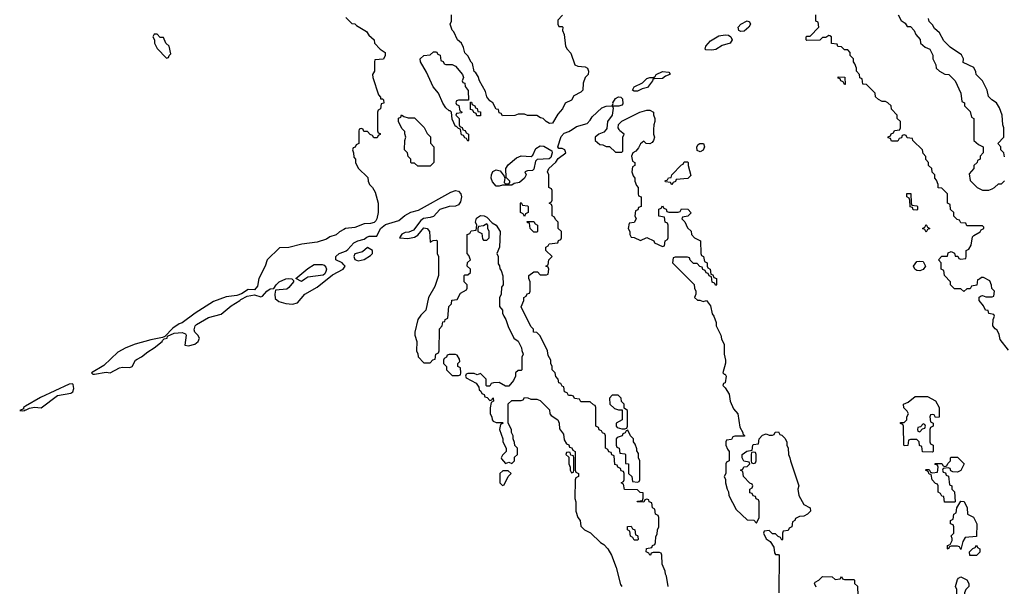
# Model space of a CAD drawing. Header units: inches. Extents: x 2701323 to 2964515, y 494916 to 722124.
# Tile 570 of 656: x 2877934 to 2884208, y 657091 to 660698. Entities that reach past the tile are written whole.
import ezdxf

# ---------------------------------------------------------------- set-up
doc = ezdxf.new("R2010")
doc.units = ezdxf.units.IN
doc.header["$MEASUREMENT"] = 0
for name, color, linetype in [('C8675', 7, 'Continuous'), ('C8676', 7, 'Continuous'), ('C8685', 7, 'Continuous'), ('C8686', 7, 'Continuous')]:
    doc.layers.add(name, color=color, linetype=linetype)

msp = doc.modelspace()

# ---------------------------------------------------------------- linework, layer by layer
at = {"layer": 'C8675', "color": 2, "elevation": 6}
for points in [[(2880000, 659363.6), (2879971.2, 659348.9), (2879950, 659328.7), (2879910, 659315.3), (2879890, 659302), (2879830, 659282), (2879731.6, 659268.4), (2879650, 659248), (2879590, 659246), (2879511.2, 659168.9), (2879498, 659130), (2879457.3, 659050), (2879450, 659002), (2879430, 658979), (2879390, 658981.2), (2879347.1, 658952.9), (2879317.3, 658942.7), (2879250, 658933.2), (2879170, 658904), (2879051.3, 658830), (2878970, 658768.7), (2878950, 658762), (2878910, 658735.3), (2878858, 658682), (2878844.7, 658675.3), (2878770, 658661.2), (2878670, 658633.2), (2878610.5, 658609.5), (2878558.5, 658581.5), (2878470, 658497.2), (2878392, 658450), (2878401, 658441), (2878410, 658441), (2878486, 658454), (2878510, 658450.7), (2878570, 658483), (2878590, 658487.3), (2878636.5, 658483.5), (2878650, 658491.3), (2878672.7, 658530), (2878682, 658538), (2878710, 658552.4), (2878750, 658584.9), (2878791.5, 658608.5), (2878842, 658650), (2878843.1, 658656.9), (2878853.6, 658666.4), (2878873.2, 658670), (2878876.4, 658683.6), (2878918, 658702), (2878970, 658707.7), (2878990, 658698), (2878994.8, 658690), (2878987.3, 658627.3), (2879010, 658622), (2879050, 658632.7), (2879071.3, 658648.7), (2879080.7, 658670), (2879069.6, 658690), (2879049.3, 658710), (2879044.8, 658724.8), (2879051.2, 658748.8), (2879061.5, 658758.5), (2879138, 658802), (2879216.9, 658823.1), (2879282.2, 658877.7), (2879337.2, 658910), (2879342.5, 658917.5), (2879382.5, 658937.5), (2879430, 658946.7), (2879470, 658933.4), (2879482, 658938), (2879509.7, 658970.3), (2879530, 658986), (2879553.6, 658986.4), (2879568.6, 659011.4), (2879587, 659030), (2879630, 659048), (2879650, 659051.7), (2879668.4, 659048.4), (2879678, 659038), (2879678, 659030), (2879650, 658992.6), (2879637, 658983), (2879564.5, 658975.5), (2879559.5, 658950), (2879562.9, 658922.9), (2879584.4, 658904.4), (2879630, 658892.2), (2879673.2, 658886.8), (2879704.7, 658895.3), (2879750, 658950.7), (2879830, 658996), (2879926.3, 659073.7), (2879995.3, 659110), (2880000, 659117.4)], [(2880000, 659138), (2879988, 659150), (2879949.3, 659169.3), (2879949.3, 659190), (2879969, 659210), (2880000, 659221)]]:
    msp.add_lwpolyline(points, dxfattribs=at)
for points in [[(2879730, 659032.3), (2879694, 659050), (2879770, 659113.7), (2879810, 659139.6), (2879860.9, 659140.9), (2879874.9, 659134.9), (2879883.8, 659123.8), (2879888.2, 659110), (2879884.4, 659095.6), (2879878.8, 659081.2), (2879868.4, 659071.6), (2879770, 659059.6), (2879750, 659046.6)], [(2878270, 658381.2), (2878250, 658378), (2878065.8, 658294.2), (2877970, 658239), (2877958, 658230), (2877958, 658222), (2877934, 658210), (2877950, 658207.3), (2877966, 658210), (2877966, 658214), (2877970, 658212), (2877995.5, 658224.5), (2878028.8, 658231.1), (2878070, 658226.8), (2878175.1, 658304.9), (2878258.9, 658321.1), (2878271.6, 658328.4), (2878279.5, 658350), (2878275.3, 658375.3)]]:
    msp.add_lwpolyline(points, close=True, dxfattribs=at)
at = {"layer": 'C8676', "color": 2, "elevation": 6}
msp.add_lwpolyline([(2878810, 660606), (2878790, 660606), (2878782, 660590), (2878794, 660570), (2878794, 660550), (2878810, 660514), (2878870, 660454), (2878882, 660458), (2878886, 660470), (2878898, 660482), (2878886, 660530), (2878866, 660550), (2878850, 660586), (2878830, 660586)], close=True, dxfattribs=at)
at = {"layer": 'C8685', "color": 2, "elevation": 6}
for points in [[(2880097.3, 660000), (2880094, 659990), (2880094, 659910), (2880078, 659902), (2880072.7, 659887.3), (2880058, 659882), (2880054, 659870), (2880062, 659850), (2880063.6, 659823.6), (2880074, 659810), (2880074, 659790), (2880090, 659754), (2880152.7, 659692.7), (2880154, 659670), (2880162, 659650), (2880182, 659630), (2880199.6, 659599.6), (2880218, 659530), (2880218, 659470), (2880210.7, 659430), (2880202.4, 659417.6), (2880192.1, 659407.9), (2880170, 659400.7), (2880130, 659399), (2880070, 659375.3), (2880010, 659368.7), (2880000, 659363.6)], [(2880214, 660000), (2880214, 659990), (2880218, 659978), (2880230, 659974), (2880231.6, 659968.4), (2880218, 659962), (2880212.7, 659947.3), (2880190, 659946), (2880182, 659962), (2880167.3, 659967.3), (2880150, 659986), (2880127.3, 659987.3), (2880122.7, 660000)], [(2880516.8, 660000), (2880530, 659974), (2880551.6, 659951.6), (2880552.7, 659912.7), (2880572, 659890), (2880572, 659790), (2880550, 659766), (2880470, 659766), (2880450, 659786), (2880430, 659786), (2880426, 659790), (2880426, 659810), (2880408.4, 659828.4), (2880406, 659850), (2880386, 659870), (2880388, 659930), (2880395.3, 659950), (2880387.3, 659972.7), (2880387.3, 659987.3), (2880375.6, 660000)], [(2880757.3, 660000), (2880758, 659998), (2880772.7, 659992.7), (2880778, 659978), (2880794, 659970), (2880794, 659930), (2880790, 659926), (2880782, 659942), (2880770, 659946), (2880762, 659962), (2880750, 659966), (2880742.4, 660000)], [(2882066, 657090), (2882056.4, 657156.4), (2882048.4, 657168.4), (2882047.3, 657187.3), (2882027.3, 657232.7), (2882026, 657290), (2882022, 657302), (2882010, 657306), (2881970, 657306), (2881958, 657302), (2881954, 657290), (2881948.7, 657288.7), (2881942, 657302), (2881926, 657310), (2881927.3, 657332.7), (2881962, 657338), (2881966, 657350), (2881982, 657358), (2881986, 657370), (2881987.3, 657407.3), (2881996.4, 657423.6), (2881998, 657450), (2882006, 657470), (2882006, 657530), (2882002, 657542), (2881986, 657550), (2881982, 657582), (2881966, 657590), (2881962, 657622), (2881946, 657630), (2881942, 657642), (2881930, 657646), (2881918, 657642), (2881910, 657626), (2881868.4, 657628.4), (2881870, 657634), (2881902, 657638), (2881907.3, 657652.7), (2881906, 657686), (2881888.4, 657688.4), (2881870, 657706), (2881787.3, 657707.3), (2881782, 657742), (2881766, 657750), (2881782, 657758), (2881786, 657770), (2881786, 657810), (2881782, 657822), (2881767.3, 657827.3), (2881762, 657842), (2881746, 657850), (2881742, 657862), (2881727.3, 657867.3), (2881722, 657922), (2881707.3, 657927.3), (2881702, 657942), (2881687.3, 657947.3), (2881682, 657962), (2881666, 657970), (2881666, 658050), (2881662, 658062), (2881647.3, 658067.3), (2881642, 658082), (2881627.3, 658087.3), (2881622, 658102), (2881606, 658110), (2881606, 658230), (2881602, 658242), (2881590, 658246), (2881570, 658266), (2881510, 658266), (2881502, 658282), (2881470, 658286), (2881462, 658302), (2881450, 658306), (2881430, 658306), (2881422, 658322), (2881406, 658330), (2881402, 658362), (2881390, 658366), (2881382, 658382), (2881370, 658386), (2881366, 658410), (2881350, 658426), (2881346, 658450), (2881328, 658470), (2881328, 658490), (2881318, 658510), (2881318, 658530), (2881300.4, 658560.4), (2881298, 658590), (2881250, 658686), (2881230, 658706), (2881208.4, 658708.4), (2881207.3, 658727.3), (2881190, 658746), (2881129, 658870), (2881146, 658910), (2881146, 658930), (2881162, 658938), (2881167.3, 658952.7), (2881182, 658958), (2881186, 658970), (2881186, 659030), (2881178, 659050), (2881178, 659070), (2881210, 659094), (2881232.7, 659092.7), (2881250, 659074), (2881290, 659074), (2881302, 659078), (2881306, 659110), (2881302, 659122), (2881286, 659130), (2881302, 659138), (2881306, 659170), (2881326, 659190), (2881286, 659230), (2881286, 659250), (2881302, 659258), (2881308.4, 659271.6), (2881362, 659278), (2881367.3, 659292.7), (2881382, 659298), (2881386, 659310), (2881386, 659350), (2881366, 659370), (2881366, 659410), (2881347.3, 659427.3), (2881342, 659442), (2881326, 659450), (2881326, 659510), (2881322, 659522), (2881308, 659530), (2881322, 659538), (2881326, 659550), (2881326, 659610), (2881322, 659622), (2881306, 659630), (2881306, 659710), (2881298, 659730), (2881306, 659750), (2881350, 659792), (2881365.6, 659814.4), (2881414, 659850), (2881408, 659870), (2881390, 659879), (2881370, 659878), (2881362, 659890), (2881384.9, 659955.1), (2881404.2, 659975.8), (2881432.9, 659987.1), (2881453.5, 660000)], [(2881670.5, 660000), (2881656.8, 659983.2), (2881624.7, 659970), (2881602, 659950), (2881602, 659930), (2881630, 659904.7), (2881650, 659902), (2881670, 659892), (2881691.6, 659891.6), (2881730, 659854), (2881770, 659854), (2881778, 659862), (2881778, 659950), (2881786, 659970), (2881758, 659990), (2881753, 660000)], [(2881973, 660000), (2881972, 659970), (2881978, 659950), (2881971.6, 659928.4), (2881963.6, 659916.4), (2881950, 659908), (2881926, 659910), (2881910, 659926), (2881890, 659908), (2881878, 659882), (2881859.1, 659860.9), (2881842, 659850), (2881832, 659830), (2881838, 659798), (2881854, 659790), (2881854, 659770), (2881838, 659762), (2881834, 659730), (2881843.6, 659703.6), (2881854, 659690), (2881854, 659670), (2881863.6, 659643.6), (2881874, 659630), (2881874, 659590), (2881878, 659578), (2881894, 659570), (2881894, 659510), (2881878, 659502), (2881872.7, 659487.3), (2881858, 659482), (2881854, 659450), (2881862, 659430), (2881850, 659408), (2881818, 659402), (2881812, 659370), (2881822, 659350), (2881822, 659330), (2881830, 659314), (2881850, 659312), (2881890, 659292), (2881931.2, 659311.1), (2881974, 659290), (2881978, 659278), (2882030, 659254), (2882042, 659258), (2882046, 659290), (2882062, 659298), (2882066, 659310), (2882066, 659390), (2882062, 659402), (2882046, 659410), (2882042, 659442), (2882007.3, 659447.3), (2882007.3, 659492.7), (2882022, 659498), (2882030, 659514), (2882038, 659498), (2882052.7, 659492.7), (2882058, 659478), (2882070, 659474), (2882130, 659474), (2882142, 659478), (2882150, 659494), (2882191.6, 659491.6), (2882211.6, 659468.4), (2882191.6, 659448.4), (2882158, 659442), (2882154, 659430), (2882171.6, 659411.6), (2882190, 659374), (2882211.6, 659351.6), (2882214, 659330), (2882234, 659310), (2882272, 659290), (2882274, 659210), (2882278, 659198), (2882291.6, 659191.6), (2882298, 659158), (2882314, 659150), (2882314, 659130), (2882318, 659118), (2882334, 659110), (2882338, 659078), (2882350, 659074), (2882358, 659058), (2882374, 659050), (2882374, 659010), (2882370, 659006), (2882362, 659022), (2882347.3, 659027.3), (2882342, 659062), (2882327.3, 659067.3), (2882322, 659082), (2882307.3, 659087.3), (2882302, 659102), (2882287.3, 659107.3), (2882282, 659122), (2882267.3, 659127.3), (2882250, 659146), (2882227.3, 659147.3), (2882207.3, 659167.3), (2882202, 659182), (2882190, 659186), (2882110, 659186), (2882098, 659182), (2882094, 659150), (2882232.7, 659012.7), (2882234, 658990), (2882242, 658970), (2882242, 658950), (2882234, 658930), (2882252.7, 658912.7), (2882267.3, 658912.7), (2882290, 658904.7), (2882310, 658911), (2882335.9, 658875.9), (2882346.8, 658826.8), (2882358, 658810), (2882372, 658770), (2882372, 658750), (2882402, 658690), (2882406, 658666), (2882422, 658630), (2882422, 658570), (2882431.2, 658531.1), (2882431.2, 658511.1), (2882414, 658450), (2882422, 658442), (2882430, 658442), (2882436, 658430), (2882430, 658386), (2882418, 658382), (2882414, 658370), (2882430, 658354), (2882454.4, 658314.4), (2882462, 658270), (2882482, 658222), (2882511, 658190), (2882523.6, 658103.6), (2882542, 658070), (2882542, 658062), (2882554, 658050), (2882550, 658046), (2882490, 658046), (2882478, 658042), (2882470, 658026), (2882438, 658022), (2882434, 658010), (2882434, 657990), (2882443.6, 657963.6), (2882454, 657950), (2882454, 657890), (2882438, 657882), (2882434, 657870), (2882434, 657810), (2882422, 657790), (2882432, 657772), (2882432, 657750), (2882442, 657710), (2882451.6, 657691.6), (2882452, 657670), (2882499.6, 657579.6), (2882570, 657514), (2882612, 657512), (2882630, 657494), (2882646, 657530), (2882646, 657630), (2882642, 657642), (2882627.3, 657647.3), (2882622, 657662), (2882607.3, 657667.3), (2882602, 657682), (2882587.3, 657687.3), (2882586, 657710), (2882602, 657718), (2882606, 657730), (2882602, 657742), (2882587.3, 657747.3), (2882546, 657790), (2882542, 657822), (2882526, 657830), (2882542, 657838), (2882547.3, 657852.7), (2882570, 657854), (2882586, 657870), (2882582, 657882), (2882547.3, 657887.3), (2882538, 657910), (2882538, 657930), (2882568.4, 657951.6), (2882602, 657958), (2882606, 657990), (2882610, 657994), (2882642, 657998), (2882646, 658030), (2882667.3, 658052.7), (2882690, 658062), (2882710, 658054), (2882730, 658054), (2882742, 658058), (2882747.3, 658072.7), (2882770, 658074), (2882778, 658058), (2882790, 658054), (2882810, 658034), (2882822, 658010), (2882822, 657990), (2882831.3, 657970), (2882832, 657930), (2882842, 657910), (2882844.7, 657890), (2882898, 657730), (2882892, 657710), (2882898, 657670), (2882931.6, 657611.6), (2882971.2, 657591.1), (2882974, 657570), (2882954, 657550), (2882930, 657538), (2882903.6, 657536.4), (2882878, 657522), (2882874, 657510), (2882858, 657502), (2882854, 657470), (2882838, 657462), (2882830, 657446), (2882798, 657442), (2882794, 657430), (2882794, 657390), (2882790, 657386), (2882782, 657402), (2882767.3, 657407.3), (2882750, 657426), (2882730, 657426), (2882710, 657446), (2882678, 657442), (2882674, 657430), (2882690, 657394), (2882716.9, 657376.9), (2882739.6, 657339.6), (2882743.6, 657303.6), (2882750, 657294), (2882770, 657294), (2882772.7, 657287.3), (2882772, 657050)], [(2884235.3, 658595.3), (2884182, 658662), (2884174.6, 658694.6), (2884162, 658722), (2884148.7, 658730), (2884135.3, 658750), (2884138, 658790), (2884146, 658810), (2884142, 658822), (2884108.8, 658828.9), (2884106, 658846), (2884088, 658850), (2884076.4, 658876.4), (2884048, 658910), (2884048.4, 658931.6), (2884060.4, 658939.6), (2884070, 658942), (2884090, 658934), (2884130, 658934), (2884142, 658938), (2884146, 658970), (2884128, 658988), (2884127.3, 659007.3), (2884115.3, 659035.3), (2884076.4, 659056.4), (2884062, 659058), (2884050, 659046), (2884038, 659042), (2884032.7, 659007.3), (2883998, 659002), (2883990, 658986), (2883970, 658986), (2883950, 658968), (2883930, 658986), (2883890, 658986), (2883866, 659010), (2883866, 659030), (2883826, 659070), (2883822, 659102), (2883806, 659110), (2883806, 659150), (2883788, 659170), (2883810, 659192), (2883846, 659194), (2883850, 659214), (2883870, 659222), (2883891.2, 659211.1), (2883894, 659194), (2883912, 659192), (2883918, 659178), (2883930, 659174), (2883962, 659178), (2883966, 659190), (2883966, 659230), (2883982, 659238), (2883996.4, 659263.6), (2884004.7, 659315.3), (2884014.6, 659325.4), (2884053.2, 659346.8), (2884060.2, 659359.8), (2884078, 659370), (2884078, 659378), (2884070, 659386), (2883970, 659386), (2883962, 659402), (2883930, 659406), (2883922, 659422), (2883907.3, 659427.3), (2883887.3, 659447.3), (2883886, 659470), (2883866, 659490), (2883862, 659522), (2883846, 659530), (2883846, 659590), (2883810, 659626), (2883787.3, 659627.3), (2883786, 659650), (2883776.4, 659676.4), (2883766, 659690), (2883766, 659710), (2883747.3, 659727.3), (2883746, 659750), (2883726, 659770), (2883726, 659790), (2883708.4, 659808.4), (2883707.3, 659827.3), (2883690, 659846), (2883686, 659870), (2883626, 659930), (2883622, 659942), (2883590, 659946), (2883582, 659962), (2883570, 659966), (2883558, 659962), (2883552.7, 659947.3), (2883538, 659942), (2883530, 659926), (2883490, 659926), (2883482, 659942), (2883467.3, 659947.3), (2883467.3, 659952.7), (2883482, 659958), (2883487.3, 659972.7), (2883502, 659978), (2883507.3, 659992.7), (2883542, 659998), (2883542.7, 660000)], [(2884014, 660000), (2884014, 659930), (2884043.6, 659903.6), (2884074, 659890), (2884074, 659850), (2884054, 659830), (2884054, 659810), (2884038, 659802), (2884034, 659790), (2884014, 659770), (2884014, 659750), (2883983.6, 659716.4), (2883990, 659674), (2884034, 659630), (2884070, 659614), (2884110, 659614), (2884130, 659622), (2884146, 659630), (2884170, 659654), (2884190, 659654), (2884210, 659672)], [(2884210, 659826), (2884206, 659850), (2884186, 659870), (2884186, 659890), (2884166, 659910), (2884206, 659950), (2884206, 660000)], [(2880000, 659221), (2880014, 659226), (2880025.6, 659234.4), (2880062.5, 659277.5), (2880089.6, 659290.3), (2880130, 659300.7), (2880145.4, 659314.6), (2880160.4, 659319.6), (2880210, 659321), (2880233, 659370), (2880264.4, 659395.6), (2880350, 659419.3), (2880388.6, 659451.4), (2880426.6, 659473.4), (2880474.2, 659485.8), (2880680.2, 659599.8), (2880710, 659610.2), (2880730, 659606.3), (2880744.4, 659590), (2880748.3, 659570), (2880742, 659538), (2880730, 659520.7), (2880710, 659511.1), (2880670, 659509.6), (2880610.8, 659490), (2880570, 659446), (2880550, 659438.3), (2880506.4, 659433.6), (2880490, 659419.3), (2880442.5, 659357.5), (2880414, 659346), (2880390, 659344), (2880370, 659334), (2880354, 659310), (2880406.4, 659306.4), (2880450, 659314.8), (2880470, 659326), (2880510, 659374), (2880531, 659370), (2880546, 659350), (2880550, 659282), (2880568, 659292), (2880590, 659294), (2880594, 659290), (2880594, 659210), (2880602, 659190), (2880602, 659070), (2880579.6, 659000.4), (2880538, 658930), (2880522, 658850), (2880490, 658818), (2880470.9, 658789.1), (2880451, 658710), (2880451, 658690), (2880464.7, 658650), (2880462, 658590), (2880471.6, 658571.6), (2880472.7, 658552.7), (2880510, 658514), (2880550, 658514), (2880567.3, 658532.7), (2880582, 658538), (2880586, 658570), (2880602, 658578), (2880606, 658590), (2880608, 658730), (2880626, 658750), (2880630, 658774), (2880642, 658778), (2880646, 658790), (2880662, 658798), (2880668.4, 658871.6), (2880686, 658890), (2880687.3, 658912.7), (2880722, 658918), (2880742, 658958), (2880782, 658978), (2880786, 658990), (2880786, 659010), (2880766, 659030), (2880766, 659070), (2880770, 659074), (2880790, 659074), (2880806, 659090), (2880806, 659110), (2880786, 659130), (2880787.3, 659152.7), (2880806, 659170), (2880796.4, 659196.4), (2880786, 659210), (2880786, 659330), (2880802, 659338), (2880810, 659354), (2880842, 659358), (2880846, 659390), (2880838, 659410), (2880845.6, 659434.4), (2880870, 659451.3), (2880894, 659450), (2880910, 659442), (2880945.4, 659405.4), (2880970, 659391.3), (2880994.8, 659350), (2880992, 659250), (2880974, 659210), (2880982, 659190), (2880983.6, 659143.6), (2880991.6, 659131.6), (2880992.7, 659112.7), (2881002, 659102), (2881012.7, 659067.3), (2881014, 659010), (2881003.6, 658996.4), (2881002, 658950), (2880991.6, 658928.4), (2880991.6, 658871.6), (2881011.3, 658850), (2881011.3, 658830), (2881018, 658810), (2881031.3, 658790), (2881046, 658746), (2881082, 658670), (2881111.2, 658651.1), (2881132, 658610), (2881132.7, 658592.7), (2881142, 658570), (2881134, 658550), (2881134, 658470), (2881130, 658466), (2881110, 658466), (2881094, 658450), (2881094, 658430), (2881079.6, 658400.4), (2881050, 658366), (2881030, 658366), (2880990, 658388), (2880952.7, 658387.3), (2880938, 658382), (2880930, 658366), (2880910, 658366), (2880906, 658370), (2880906, 658410), (2880870, 658446), (2880850, 658438), (2880830, 658446), (2880790, 658446), (2880778, 658442), (2880774, 658430), (2880778, 658418), (2880843.6, 658383.6), (2880859.6, 658359.6), (2880862, 658342), (2880872.7, 658332.7), (2880878, 658318), (2880892.7, 658312.7), (2880898, 658298), (2880912.7, 658292.7), (2880930, 658274), (2880942, 658278), (2880948, 658292), (2880952, 658290), (2880954, 658270), (2880938, 658262), (2880932.7, 658227.3), (2880932, 658190), (2880942, 658170), (2880944.7, 658150), (2880950, 658142), (2880970, 658134), (2881010, 658134), (2881014, 658130), (2880998, 658122), (2880992, 658090), (2881012, 658030), (2881012, 658010), (2881034, 657970), (2881034, 657950), (2881010, 657926), (2881002, 657910), (2881003.6, 657903.6), (2881030, 657874), (2881050, 657882), (2881070, 657874), (2881086, 657890), (2881087.3, 657912.7), (2881106, 657930), (2881106, 657970), (2881088.4, 657988.4), (2881087.3, 658007.3), (2881078, 658030), (2881078, 658050), (2881068, 658070), (2881068, 658090), (2881046, 658130), (2881047.3, 658252.7), (2881070, 658274), (2881130, 658274), (2881142, 658278), (2881150, 658294), (2881171.6, 658291.6), (2881190, 658282), (2881230, 658282), (2881250, 658274), (2881310, 658214), (2881312, 658190), (2881319.6, 658179.6), (2881362, 658150), (2881372, 658130), (2881372.7, 658092.7), (2881399.6, 658059.6), (2881403.6, 658023.6), (2881418, 657998), (2881432.7, 657992.7), (2881438, 657978), (2881452.7, 657972.7), (2881458, 657958), (2881474, 657950), (2881474, 657830), (2881478, 657818), (2881494, 657810), (2881494, 657790), (2881478, 657782), (2881474, 657770), (2881471.3, 657650), (2881478, 657630), (2881478, 657570), (2881491.3, 657530), (2881504.7, 657510), (2881510, 657474), (2881534, 657450), (2881571.2, 657431.1), (2881634, 657370), (2881656.9, 657356.9), (2881682, 657330), (2881704.7, 657290), (2881734.8, 657210), (2881762.8, 657102.8), (2881770.8, 657090)], [(2880000, 659117.4), (2880008, 659130), (2880000, 659138)], [(2883010, 657086), (2882998, 657110), (2883002, 657118), (2883026, 657130), (2883050, 657154), (2883111.6, 657151.6), (2883130, 657134), (2883162, 657138), (2883170, 657154), (2883178, 657138), (2883190, 657134), (2883250, 657134), (2883254, 657130), (2883254, 657110), (2883272, 657092), (2883274, 657030)]]:
    msp.add_lwpolyline(points, dxfattribs=at)
for points in [[(2882270, 659858), (2882250, 659866), (2882248, 659890), (2882256.4, 659903.6), (2882268.8, 659911.1), (2882292, 659910), (2882298, 659890), (2882290, 659868)], [(2880970, 659638), (2880946.8, 659666.8), (2880937.6, 659690), (2880939.7, 659710), (2880948.7, 659731.3), (2880970, 659741.7), (2880995.9, 659735.9), (2881022, 659702), (2881026, 659690), (2881022, 659662), (2881030, 659654), (2881050, 659654), (2881058, 659662), (2881058, 659670), (2881034, 659694), (2881032.4, 659750), (2881045.8, 659774.2), (2881100.6, 659819.4), (2881130, 659831.5), (2881192.3, 659827.7), (2881203.6, 659836.4), (2881222.4, 659877.6), (2881250, 659895.2), (2881273.4, 659893.4), (2881324, 659864), (2881327.7, 659850), (2881319.1, 659820.9), (2881307.5, 659812.5), (2881230.7, 659809.3), (2881221.4, 659798.6), (2881210, 659746), (2881202, 659738), (2881170, 659736), (2881152, 659730), (2881162, 659710), (2881151.3, 659688.7), (2881118.8, 659661.2), (2881084.7, 659655.3), (2881070, 659646), (2881010, 659646), (2880990, 659638)], [(2882090, 659648), (2882082, 659662), (2882050, 659666), (2882047.3, 659672.7), (2882062, 659678), (2882068.4, 659691.6), (2882086, 659694), (2882088.8, 659711.1), (2882150, 659774), (2882162, 659778), (2882167.3, 659792.7), (2882190, 659794), (2882194, 659790), (2882194, 659770), (2882210, 659706), (2882191.6, 659688.4), (2882118, 659682), (2882112.7, 659667.3), (2882098, 659662)], [(2883650, 659486), (2883627.3, 659487.3), (2883622, 659502), (2883607.3, 659507.3), (2883606, 659550), (2883602, 659562), (2883586, 659570), (2883587.3, 659592.7), (2883612.7, 659592.7), (2883614, 659530), (2883618, 659518), (2883650, 659514), (2883654, 659510), (2883654, 659490)], [(2881150, 659446), (2881142, 659462), (2881126, 659470), (2881126, 659530), (2881130, 659534), (2881138, 659518), (2881170, 659514), (2881174, 659510), (2881174, 659470), (2881158, 659462)], [(2880910, 659398), (2880890, 659386), (2880858, 659382), (2880854, 659370), (2880854, 659350), (2880878, 659338), (2880883.6, 659303.6), (2880890, 659294), (2880910, 659294), (2880926, 659310), (2880926, 659350), (2880918, 659370), (2880918, 659390)], [(2881210, 659346), (2881186, 659370), (2881182, 659402), (2881170, 659406), (2881167.3, 659412.7), (2881210, 659414), (2881218, 659398), (2881234, 659390), (2881234, 659350), (2881230, 659346)], [(2883710, 659346), (2883702, 659362), (2883686, 659370), (2883702, 659378), (2883710, 659394), (2883718, 659378), (2883734, 659370), (2883718, 659362)], [(2880150, 659248.7), (2880119.1, 659220.9), (2880070, 659208), (2880064, 659190), (2880070, 659172), (2880090, 659162.8), (2880110, 659166.8), (2880130, 659171.3), (2880170, 659198), (2880182, 659210), (2880182, 659230)], [(2883670, 659099), (2883650, 659102), (2883638, 659110), (2883628.7, 659130), (2883650, 659158), (2883670, 659161), (2883690, 659158), (2883706, 659130), (2883690, 659108)], [(2880710, 658566), (2880670, 658566), (2880658, 658562), (2880654, 658550), (2880638, 658542), (2880634, 658530), (2880634, 658510), (2880654, 658490), (2880654, 658470), (2880690, 658434), (2880730, 658434), (2880742, 658438), (2880746, 658450), (2880742, 658482), (2880726, 658490), (2880726, 658510), (2880738, 658522), (2880736.4, 658536.4), (2880722, 658562)], [(2881710, 658308), (2881692, 658290), (2881694, 658250), (2881723.6, 658223.6), (2881750, 658214), (2881774, 658214), (2881774, 658150), (2881734, 658130), (2881734, 658110), (2881742, 658102), (2881770, 658094), (2881790, 658094), (2881802, 658098), (2881806, 658110), (2881806, 658210), (2881786, 658226), (2881786, 658250), (2881768.4, 658268.4), (2881766, 658290), (2881747.3, 658307.3)], [(2883770, 658166), (2883762, 658182), (2883750, 658186), (2883738, 658182), (2883734, 658170), (2883738, 658138), (2883754, 658130), (2883754, 658110), (2883738, 658102), (2883734, 658090), (2883734, 658010), (2883738, 657998), (2883754, 657990), (2883754, 657950), (2883750, 657946), (2883687.3, 657947.3), (2883682, 657982), (2883667.3, 657987.3), (2883666, 658010), (2883650, 658026), (2883610, 658026), (2883598, 658022), (2883592.7, 657987.3), (2883570, 657986), (2883568, 657990), (2883566, 658110), (2883562, 658122), (2883547.3, 658127.3), (2883546, 658134), (2883570, 658134), (2883586, 658150), (2883586, 658170), (2883598, 658190), (2883590, 658206), (2883567.3, 658227.3), (2883566, 658250), (2883596.4, 658263.6), (2883640.4, 658299.6), (2883719.6, 658299.6), (2883770, 658272), (2883792, 658230), (2883792.7, 658167.3)], [(2881810, 658086), (2881798, 658082), (2881792.7, 658067.3), (2881778, 658062), (2881774, 658050), (2881742, 658038), (2881734, 658030), (2881734, 657990), (2881738, 657978), (2881754, 657970), (2881758, 657938), (2881790, 657934), (2881794, 657930), (2881794, 657874), (2881814, 657870), (2881814, 657810), (2881834, 657790), (2881838, 657758), (2881870, 657754), (2881882, 657758), (2881886, 657770), (2881886, 657890), (2881878, 657910), (2881876.4, 657936.4), (2881867.3, 657952.7), (2881867.3, 657967.3), (2881856.4, 657996.4), (2881846, 658010), (2881846, 658030), (2881826, 658050)], [(2883690, 658126), (2883674, 658106), (2883658, 658102), (2883654, 658090), (2883658, 658078), (2883670, 658074), (2883686, 658094), (2883702, 658098), (2883706, 658110), (2883702, 658122)], [(2881430, 657946), (2881418, 657942), (2881414, 657930), (2881434, 657914), (2881434, 657870), (2881442, 657850), (2881442, 657830), (2881450, 657814), (2881462, 657818), (2881466, 657830), (2881466, 657910), (2881462, 657922), (2881446, 657926), (2881442, 657942)], [(2882610, 657946), (2882598, 657942), (2882594, 657930), (2882594, 657890), (2882598, 657878), (2882610, 657874), (2882622, 657878), (2882626, 657890), (2882626, 657930), (2882622, 657942)], [(2883910, 657818), (2883880.4, 657820.4), (2883867.3, 657827.3), (2883862, 657842), (2883850, 657846), (2883818, 657842), (2883814, 657830), (2883818, 657818), (2883832.7, 657812.7), (2883838, 657798), (2883852.7, 657792.7), (2883858, 657738), (2883874, 657730), (2883874, 657710), (2883891.6, 657691.6), (2883894, 657630), (2883890, 657626), (2883827.3, 657627.3), (2883822, 657662), (2883810, 657666), (2883802, 657682), (2883786, 657690), (2883786, 657730), (2883782, 657742), (2883770, 657746), (2883748.4, 657768.4), (2883742, 657802), (2883730, 657806), (2883722, 657822), (2883706, 657830), (2883710, 657834), (2883730, 657834), (2883738, 657818), (2883750, 657814), (2883782, 657818), (2883786, 657850), (2883782, 657862), (2883767.3, 657867.3), (2883767.3, 657872.7), (2883810, 657874), (2883818, 657858), (2883830, 657854), (2883842, 657858), (2883847.3, 657872.7), (2883866, 657890), (2883866, 657910), (2883870, 657914), (2883910, 657914), (2883952, 657870), (2883931.2, 657828.9)], [(2881047.3, 657827.3), (2881012.7, 657827.3), (2880994, 657810), (2880994, 657750), (2881010, 657734), (2881022, 657738), (2881046, 657790), (2881066, 657810)], [(2883930, 657326), (2883922, 657342), (2883910, 657346), (2883870, 657346), (2883858, 657342), (2883850, 657328), (2883846, 657330), (2883846, 657350), (2883862, 657358), (2883876.4, 657383.6), (2883876.4, 657396.4), (2883868.4, 657411.6), (2883886, 657430), (2883886, 657470), (2883882, 657482), (2883866, 657490), (2883866, 657510), (2883882, 657518), (2883886, 657550), (2883902, 657558), (2883906, 657590), (2883930, 657634), (2883951.3, 657631.3), (2883971.6, 657591.6), (2883974, 657550), (2884011.2, 657531.1), (2884032, 657490), (2884031.6, 657408.4), (2883958, 657402), (2883943.6, 657376.4)], [(2881850, 657386), (2881842, 657402), (2881826, 657410), (2881822, 657442), (2881806, 657450), (2881807.3, 657472.7), (2881830, 657474), (2881838, 657458), (2881854, 657450), (2881858, 657418), (2881870, 657414), (2881872.7, 657407.3), (2881874, 657390), (2881870, 657386)], [(2883988, 657288), (2883986, 657310), (2884007.3, 657332.7), (2884022, 657338), (2884030, 657354), (2884038, 657338), (2884052, 657330), (2884051.6, 657308.4), (2884030, 657288)], [(2883970, 657008), (2883908.4, 657008.4), (2883906, 657070), (2883898, 657090), (2883910, 657134), (2883916.4, 657143.6), (2883930, 657151.3), (2883970, 657132), (2883982, 657110), (2883982, 657090), (2883962, 657070), (2883954, 657050), (2883958, 657018), (2883970, 657014)]]:
    msp.add_lwpolyline(points, close=True, dxfattribs=at)
at = {"layer": 'C8686', "color": 2, "elevation": 6}
for points in [[(2881392.7, 660727.3), (2881363.6, 660696.4), (2881362, 660670), (2881370, 660654), (2881390, 660654), (2881394, 660650), (2881392, 660630), (2881403.6, 660603.6), (2881412, 660530), (2881422, 660510), (2881445.4, 660485.4), (2881471.6, 660411.6), (2881490, 660402), (2881538, 660398), (2881552, 660390), (2881558, 660370), (2881556, 660350), (2881538, 660330), (2881525.4, 660294.6), (2881522, 660250), (2881510, 660238), (2881465.4, 660214.6), (2881450, 660186), (2881410, 660166), (2881392, 660130), (2881362, 660098), (2881330, 660039), (2881310, 660037.2), (2881289.4, 660049.4), (2881270, 660068.7), (2881253.2, 660073.2), (2881230, 660088), (2881170, 660088), (2881150, 660098), (2881110, 660098), (2881090, 660088), (2881010, 660086), (2881002, 660102), (2880990, 660106), (2880986, 660126), (2880970, 660128), (2880949.1, 660169.1), (2880930, 660182), (2880910, 660208), (2880902, 660242), (2880864, 660310), (2880856.4, 660336.4), (2880840.4, 660360.4), (2880830, 660368), (2880819, 660419), (2880810, 660428), (2880788.8, 660468.9), (2880770, 660488), (2880762, 660522), (2880749.1, 660549.1), (2880724, 660570), (2880700.4, 660620.4), (2880688.7, 660631.3), (2880678, 660670), (2880686, 660690), (2880686, 660730)], [(2883542.7, 660000), (2883546, 660010), (2883546, 660050), (2883526, 660070), (2883526, 660090), (2883488.4, 660128.4), (2883486, 660150), (2883466, 660170), (2883450, 660178), (2883430, 660178), (2883406, 660190), (2883387.3, 660207.3), (2883386, 660230), (2883330, 660286), (2883307.3, 660287.3), (2883302, 660322), (2883287.3, 660327.3), (2883286, 660350), (2883266, 660370), (2883266, 660390), (2883256.4, 660416.4), (2883246, 660430), (2883246, 660450), (2883226, 660470), (2883226, 660490), (2883210, 660506), (2883190, 660506), (2883170, 660526), (2883147.3, 660527.3), (2883142, 660542), (2883107.3, 660547.3), (2883106, 660590), (2883096.4, 660596.4), (2883090, 660598), (2883070, 660586), (2883050, 660586), (2883032, 660568), (2882950, 660566), (2882946, 660570), (2882946, 660590), (2882950, 660594), (2882970, 660594), (2883026, 660650), (2883022, 660682), (2883006, 660690), (2883008, 660730)], [(2883532, 660730), (2883550, 660694), (2883576.9, 660676.9), (2883590, 660654), (2883610, 660654), (2883634, 660630), (2883643.6, 660603.6), (2883671.6, 660571.6), (2883674, 660550), (2883703.6, 660523.6), (2883734, 660510), (2883751.6, 660471.6), (2883752, 660450), (2883772, 660410), (2883774, 660390), (2883794, 660370), (2883830, 660352), (2883854, 660350), (2883894, 660310), (2883932, 660230), (2883938, 660178), (2883954, 660170), (2883954, 660150), (2883990, 660114), (2883998, 660078), (2884014, 660070), (2884014, 660000)], [(2880012.7, 660712.7), (2880050, 660674), (2880070, 660672), (2880081, 660661), (2880143.6, 660623.6), (2880159.6, 660599.6), (2880192, 660570), (2880194, 660550), (2880231.6, 660511.6), (2880262, 660490), (2880262, 660470), (2880252.7, 660447.3), (2880198, 660442), (2880194, 660430), (2880194, 660370), (2880182, 660350), (2880184.7, 660330), (2880221, 660221), (2880234, 660206), (2880234, 660194), (2880246, 660194), (2880252.7, 660187.3), (2880254, 660166), (2880238, 660162), (2880234, 660130), (2880218, 660122), (2880214, 660110), (2880214, 660000)], [(2884206, 660000), (2884206, 660010), (2884198, 660030), (2884195.3, 660090), (2884178, 660138), (2884158, 660170), (2884128.8, 660188.9), (2884108, 660210), (2884098, 660250), (2884068, 660310), (2884028, 660350), (2884027.3, 660367.3), (2884014.6, 660394.6), (2883946, 660426), (2883948, 660450), (2883934.6, 660474.6), (2883863.1, 660523.1), (2883823.1, 660563.1), (2883794.6, 660614.6), (2883763.1, 660643.1), (2883750, 660666), (2883730, 660686), (2883726, 660706)], [(2880742.4, 660000), (2880742, 660002), (2880730, 660006), (2880718, 660018), (2880710, 660018), (2880690, 660066), (2880686, 660110), (2880678, 660118), (2880670, 660118), (2880650, 660138), (2880630, 660168), (2880602, 660230), (2880569.2, 660270), (2880525.2, 660365.2), (2880489, 660430), (2880485.2, 660450), (2880510, 660471.3), (2880550, 660474), (2880570, 660494), (2880590, 660494), (2880598, 660478), (2880612.7, 660472.7), (2880618, 660438), (2880632.7, 660432.7), (2880638, 660418), (2880650, 660414), (2880690, 660414), (2880710, 660402), (2880754.8, 660350), (2880762, 660330), (2880754, 660310), (2880758, 660298), (2880770, 660294), (2880772.7, 660272.7), (2880792, 660248), (2880794, 660186), (2880730, 660186), (2880718, 660182), (2880714, 660170), (2880718, 660158), (2880732.7, 660152.7), (2880738, 660118), (2880754, 660110), (2880750, 660106), (2880718, 660102), (2880714, 660090), (2880734, 660070), (2880734, 660030), (2880738, 660018), (2880752.7, 660012.7), (2880757.3, 660000)], [(2881453.5, 660000), (2881482, 660018), (2881550, 660038.4), (2881570, 660059.1), (2881581, 660079), (2881642.4, 660137.6), (2881670, 660148.8), (2881709.3, 660150.7), (2881716, 660164), (2881714.5, 660170), (2881730, 660197.1), (2881750, 660206.4), (2881765.2, 660205.2), (2881774.9, 660194.9), (2881776.3, 660163.7), (2881770, 660155.1), (2881752.3, 660147.7), (2881712, 660148), (2881716, 660136), (2881708.8, 660091.2), (2881679.1, 660050), (2881674.8, 660005.2), (2881670.5, 660000)], [(2880375.6, 660000), (2880370, 660006), (2880348, 660050), (2880348.4, 660071.6), (2880362, 660078), (2880367.3, 660092.7), (2880382, 660082), (2880410, 660074), (2880450, 660074), (2880511.2, 660011.1), (2880516.8, 660000)], [(2881753, 660000), (2881748, 660010), (2881749.4, 660030.6), (2881770, 660052), (2881886, 660110), (2881930, 660122), (2881950, 660122), (2881972, 660110), (2881972.7, 660092.7), (2881982, 660070), (2881982, 660050), (2881974, 660030), (2881973, 660000)], [(2880122.7, 660000), (2880122, 660002), (2880110, 660006), (2880098, 660002), (2880097.3, 660000)]]:
    msp.add_lwpolyline(points, dxfattribs=at)
for points in [[(2882530, 660623.6), (2882517.2, 660630), (2882512.3, 660650), (2882529.7, 660670.3), (2882570.5, 660690.5), (2882584, 660684), (2882590.4, 660670), (2882580.5, 660650), (2882550, 660626.3)], [(2882345, 660505), (2882307.1, 660507.1), (2882302.7, 660510), (2882305.6, 660530), (2882336.2, 660563.8), (2882390, 660594.6), (2882430, 660602.3), (2882450, 660600.3), (2882466, 660590), (2882473.4, 660570), (2882460.5, 660550), (2882410, 660533.7), (2882370, 660508.8)], [(2881982, 660322), (2881972, 660328), (2881967.3, 660310), (2881933.5, 660266.5), (2881901.3, 660258.7), (2881870, 660243), (2881850, 660242.9), (2881839.3, 660250), (2881849.6, 660270), (2881902.6, 660297.4), (2881930, 660323), (2881950, 660330.3), (2881970, 660330.5), (2881982.5, 660337.5), (2881989.5, 660350), (2882030, 660368.4), (2882070, 660364.7), (2882076.3, 660356.3), (2882077.3, 660350), (2882050, 660339.5), (2882030, 660324.8)], [(2883190, 660286), (2883182, 660302), (2883166, 660310), (2883162, 660322), (2883150, 660326), (2883150, 660334), (2883192.7, 660332.7), (2883194, 660286)], [(2880870, 660086), (2880847.3, 660087.3), (2880842, 660102), (2880827.3, 660107.3), (2880822, 660122), (2880807.3, 660127.3), (2880806, 660174), (2880812.7, 660172.7), (2880818, 660158), (2880834, 660150), (2880838, 660138), (2880850, 660134), (2880854, 660114), (2880870, 660112)]]:
    msp.add_lwpolyline(points, close=True, dxfattribs=at)

doc.saveas('drawing.dxf')
